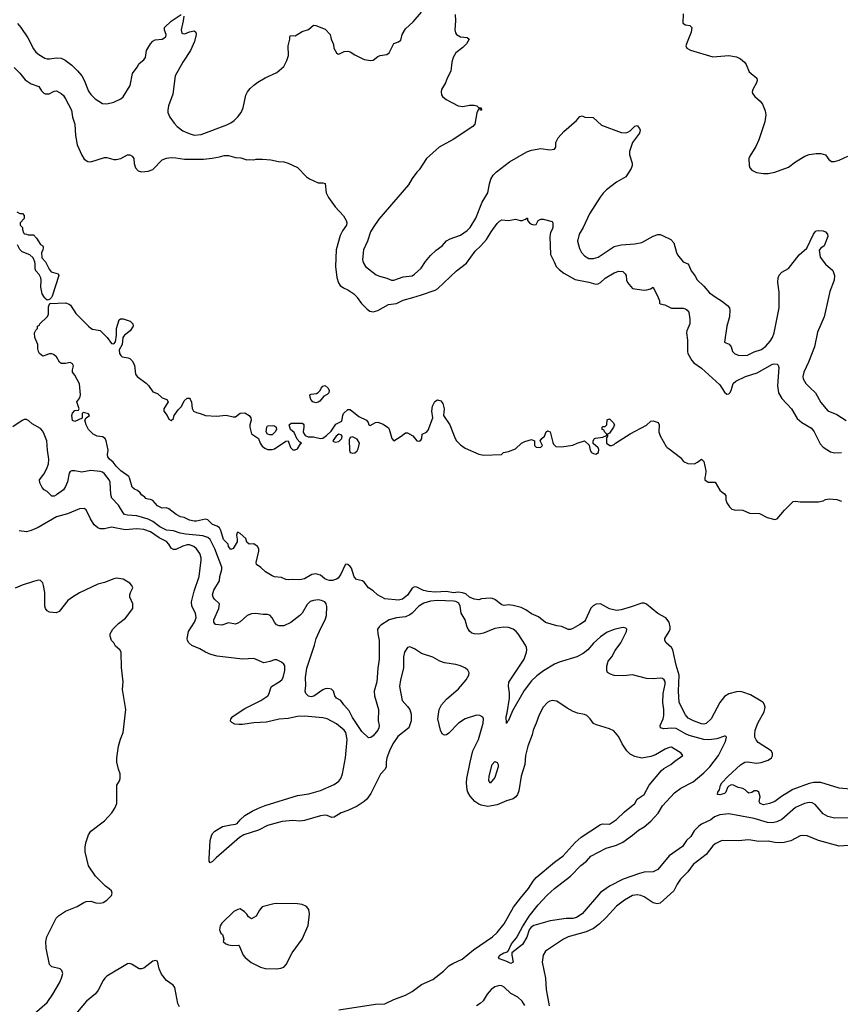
# Model space of a CAD drawing. Header units: inches. Extents: x 1678809 to 1859548, y 384609 to 522868.
# Tile 375 of 386: x 1812510 to 1819660, y 483842 to 492419. Entities that reach past the tile are written whole.
import ezdxf

# ---------------------------------------------------------------- set-up
doc = ezdxf.new("R2010")
doc.units = ezdxf.units.IN
doc.header["$MEASUREMENT"] = 0
doc.layers.add('B8418', color=7, linetype='Continuous')
doc.layers.add('B8419', color=7, linetype='Continuous')

msp = doc.modelspace()

# ---------------------------------------------------------------- linework, layer by layer
at = {"layer": 'B8418', "color": 5}
for points, elevation in [([(1812785.4, 490000), (1812770, 489982), (1812750, 489975.3), (1812730, 489993.2), (1812725.5, 490000)], 340), ([(1815450.8, 490000), (1815488.1, 489948.1), (1815536.7, 489896.7), (1815559.5, 489879.5), (1815590, 489874.4), (1815630, 489884.4), (1815723.1, 489936.9), (1815792, 489948), (1815850, 489974.9), (1815936.1, 490000)], 360), ([(1818072.1, 490000), (1818086, 489970), (1818086, 489950), (1818090, 489944.7), (1818130, 489936.3), (1818190, 489904.9), (1818290, 489905.5), (1818310, 489900.5), (1818326.8, 489890), (1818340.5, 489870), (1818348.2, 489810), (1818347.7, 489770), (1818322, 489710), (1818319.3, 489690), (1818327.8, 489627.7), (1818327.1, 489530), (1818332.6, 489510), (1818367.2, 489450), (1818384.9, 489430), (1818450, 489384.4), (1818610, 489238), (1818650, 489174.8), (1818670, 489157.3), (1818690, 489158.8), (1818698, 489170), (1818709.4, 489190), (1818727.6, 489250), (1818749.4, 489270), (1818833.6, 489310), (1818936.5, 489343.5), (1819070, 489417), (1819090, 489421.6), (1819110, 489417.3), (1819117.3, 489410), (1819123, 489390), (1819111.5, 489230), (1819120.3, 489170), (1819150, 489120.4), (1819234.9, 489030), (1819284.2, 488944.2), (1819323.7, 488910), (1819410, 488861.5), (1819432, 488830), (1819483.3, 488723.3), (1819510, 488694), (1819574.4, 488654.4), (1819610, 488647.2), (1819670, 488649.2)], 360), ([(1818579.3, 490000), (1818623.8, 489970), (1818677.1, 489930), (1818694.3, 489910), (1818697.4, 489890), (1818694.9, 489830), (1818670.3, 489750), (1818651.3, 489611.3), (1818662.8, 489602.8), (1818692.8, 489592.8), (1818708.6, 489568.6), (1818721.1, 489530), (1818738, 489510), (1818770, 489496.5), (1818810, 489492.6), (1818850, 489496.5), (1818910, 489524.7), (1818972.8, 489547.2), (1819010, 489574.2), (1819050, 489617.3), (1819069.8, 489650), (1819082.7, 489690), (1819127.2, 489910), (1819126.9, 490000)], 380), ([(1819557.4, 490000), (1819520.3, 489830), (1819462.4, 489697.6), (1819435.9, 489570), (1819383.6, 489436.4), (1819342, 489350), (1819334, 489310), (1819336.9, 489290), (1819359.6, 489250), (1819393.8, 489213.8), (1819445.3, 489170), (1819490, 489085.5), (1819551.8, 489011.8), (1819630, 488979.5), (1819710, 488926.4)], 380), ([(1819750, 485717.1), (1819650, 485723.5), (1819490, 485775), (1819430, 485775.6), (1819390, 485766.1), (1819245.7, 485714.3), (1819146.6, 485653.4), (1819090, 485608.2), (1819042.8, 485590), (1818990, 485580.4), (1818962, 485590), (1818952, 485610), (1818962, 485650), (1818950, 485688.7), (1818938, 485698), (1818930, 485702.7), (1818910, 485701.2), (1818890, 485686.6), (1818862.7, 485682.7), (1818850, 485688.7), (1818831.4, 485711.4), (1818810, 485722.7), (1818770, 485729.4), (1818729.7, 485749.7), (1818710, 485752.8), (1818690, 485742.9), (1818678.4, 485730), (1818663, 485690), (1818650, 485679.6), (1818610, 485668), (1818589.6, 485669.6), (1818593.2, 485690), (1818606, 485710), (1818616.2, 485750), (1818627.8, 485770), (1818683.5, 485830), (1818790, 485927.2), (1818828.9, 485951.1), (1818850, 485955.2), (1818930, 485943.2), (1818970, 485947.9), (1819032, 485970), (1819060.5, 485990), (1819070, 486007.3), (1819069.6, 486030), (1819058.4, 486050), (1818943.3, 486123.3), (1818925.8, 486145.8), (1818916.4, 486170), (1818914, 486190), (1818918.8, 486230), (1818940.8, 486290), (1818996.8, 486390), (1819004.2, 486430), (1818999.4, 486450), (1818986.5, 486470), (1818970, 486483.7), (1818877.2, 486537.2), (1818810, 486561.8), (1818790, 486565.6), (1818756.2, 486563.8), (1818690, 486545.3), (1818650, 486522.7), (1818610, 486471.2), (1818533.7, 486330), (1818490, 486289), (1818470, 486282.9), (1818450, 486283.9), (1818381.3, 486310), (1818334.1, 486334.1), (1818310, 486362.4), (1818255.4, 486470), (1818251.1, 486570), (1818257.3, 486710), (1818230, 486795.1), (1818200.5, 486930), (1818190, 486950.8), (1818144, 486990), (1818129.7, 487010), (1818130.8, 487030), (1818169, 487090), (1818176.8, 487110), (1818178.3, 487130), (1818170, 487169.6), (1818140.4, 487210), (1818070, 487246.2), (1817970, 487326.6), (1817950, 487335), (1817930, 487335.8), (1817830, 487300.9), (1817750, 487278.5), (1817710, 487273.5), (1817650, 487287.7), (1817570, 487329.8), (1817532, 487328), (1817507.1, 487312.9), (1817487.1, 487292.9), (1817439.6, 487190), (1817430, 487178), (1817390, 487149.7), (1817330, 487116.2), (1817310, 487107.3), (1817290, 487107), (1817232.1, 487132.1), (1817190, 487138), (1817090, 487169.2), (1817030, 487216), (1816970, 487243.6), (1816919.8, 487279.8), (1816880.1, 487300.1), (1816810, 487316.8), (1816770, 487321.5), (1816730, 487316.3), (1816710, 487320.7), (1816650, 487369.5), (1816630, 487376.2), (1816610, 487379.5), (1816534.6, 487374.6), (1816510, 487366), (1816468.5, 487371.5), (1816430, 487387.9), (1816397.7, 487417.7), (1816367.5, 487427.5), (1816330, 487432.2), (1816290, 487427.7), (1816230, 487439), (1816130, 487432), (1816070, 487437.7), (1816026.8, 487446.8), (1815970, 487476.8), (1815950, 487479.8), (1815930, 487465.7), (1815890, 487407), (1815845.5, 487370), (1815810, 487363.2), (1815690, 487372.8), (1815627.3, 487410), (1815590, 487442.9), (1815549.2, 487470), (1815510, 487519), (1815495.3, 487530), (1815443.7, 487543.7), (1815425.3, 487565.3), (1815400, 487640), (1815390, 487656.2), (1815370, 487674.3), (1815350, 487675.1), (1815345.3, 487670), (1815307.6, 487590), (1815284.4, 487555.6), (1815270, 487544.2), (1815234, 487534), (1815210, 487533.6), (1815190, 487539.3), (1815169.3, 487549.3), (1815130, 487581), (1815090, 487590.8), (1815055.3, 487584.7), (1814990.9, 487549.1), (1814950, 487539.8), (1814890, 487542.9), (1814850, 487538.4), (1814830, 487541.6), (1814790, 487561.1), (1814730, 487567.1), (1814710, 487573.6), (1814651, 487610), (1814610, 487648), (1814573.6, 487673.6), (1814568.7, 487690), (1814592.7, 487790), (1814592.3, 487810), (1814582.7, 487830), (1814550, 487853.2), (1814508.7, 487850), (1814490, 487868.7), (1814478.9, 487898.9), (1814430, 487944.5), (1814410, 487953.6), (1814404, 487950), (1814398.4, 487930), (1814406, 487894), (1814405.5, 487870), (1814370, 487813.2), (1814350, 487805.1), (1814330, 487829), (1814326.6, 487850), (1814286.6, 487890), (1814262.5, 487970), (1814251.3, 487991.3), (1814230, 488006.8), (1814190, 488021.7), (1814150, 488063.5), (1814130, 488068.8), (1814050, 488049.7), (1814029.7, 488049.7), (1813990, 488058.4), (1813942, 488082), (1813910, 488089.8), (1813872.3, 488110), (1813810, 488159.3), (1813790, 488166.6), (1813750, 488164.5), (1813710, 488182.9), (1813670, 488229.5), (1813650, 488239.3), (1813630, 488241.2), (1813610, 488249.4), (1813600.9, 488260.9), (1813570, 488281.2), (1813558.6, 488298.6), (1813537.5, 488317.5), (1813509.3, 488330), (1813490, 488346.6), (1813467.7, 488427.7), (1813459.3, 488439.3), (1813390, 488489.4), (1813350, 488529.6), (1813324.2, 488564.2), (1813292.3, 488590), (1813278, 488610), (1813275.1, 488630), (1813279.3, 488670), (1813263.7, 488750), (1813254, 488770), (1813230, 488785.2), (1813186, 488790), (1813149.1, 488809.1), (1813108.7, 488850), (1813088.7, 488890), (1813078, 488930), (1813088, 488952), (1813118, 488970), (1813110, 488986), (1813062, 488998), (1813054, 488990), (1813052.7, 488947.3), (1812990, 488918), (1812968.4, 488928.4), (1812965.2, 488970), (1812970, 488991.3), (1812990, 489016), (1813022, 489018), (1813028, 489030), (1813008.7, 489090), (1813033.8, 489126.2), (1813040.7, 489150), (1813030, 489248), (1812990, 489322), (1812968.7, 489350), (1812968.7, 489370), (1812977.2, 489402.8), (1812970, 489422), (1812950, 489433.2), (1812910, 489422.7), (1812870, 489425.2), (1812856, 489436), (1812830, 489482), (1812803.2, 489503.2), (1812790, 489509.2), (1812770, 489509.2), (1812730, 489492.7), (1812710, 489489.2), (1812681.2, 489510), (1812674, 489530), (1812668.4, 489551.6), (1812668, 489590), (1812642, 489650), (1812638, 489690), (1812650, 489714), (1812666, 489730), (1812666, 489750), (1812682, 489758), (1812686, 489770), (1812749.1, 489830.9), (1812762, 489850), (1812762, 489918), (1812765.2, 489934.8), (1812774.6, 489945.4), (1812910, 489953.4), (1812942, 489942), (1812952.5, 489932.5), (1812999.2, 489859.2), (1813108.8, 489748.8), (1813130, 489730.5), (1813144.6, 489724.6), (1813210.3, 489710.3), (1813272.4, 489650), (1813310, 489598), (1813330, 489596.3), (1813345.8, 489614.2), (1813351.8, 489670), (1813351.8, 489730), (1813376.6, 489803.4), (1813388, 489812), (1813410, 489811.8), (1813472.4, 489792.4), (1813494.8, 489770), (1813497.3, 489750), (1813472.2, 489710), (1813422, 489670), (1813408.6, 489651.4), (1813403.1, 489590), (1813376.9, 489543.1), (1813378, 489510), (1813390, 489492.7), (1813403.6, 489483.6), (1813454.4, 489474.4), (1813470, 489467.7), (1813490, 489447.7), (1813508.7, 489410), (1813519.5, 489330), (1813532.2, 489310), (1813611.6, 489251.6), (1813631.7, 489231.7), (1813670, 489177.6), (1813710, 489163.1), (1813750, 489126), (1813791.3, 489110), (1813802, 489090), (1813766.4, 489030), (1813766, 489010), (1813794, 488970), (1813810, 488938), (1813830, 488928.4), (1813850, 488944.7), (1813857, 488970), (1813890, 489019.1), (1813919.5, 489050), (1813942, 489098), (1813970, 489121), (1813990, 489122), (1813994.8, 489114.8), (1814007.5, 489087.5), (1814013.2, 489033.2), (1814024.7, 489010), (1814050, 488997.3), (1814082, 488990), (1814130, 488970.8), (1814225.2, 488965.2), (1814310, 488974.9), (1814370, 488958.8), (1814390, 488960.7), (1814429.6, 488990.4), (1814470, 488994.4), (1814510.3, 488970.3), (1814523, 488950), (1814525.5, 488930), (1814514, 488890), (1814514, 488870), (1814530.7, 488810.7), (1814590.7, 488770.7), (1814604.4, 488730), (1814623, 488703), (1814645.4, 488685.4), (1814670, 488675.8), (1814710, 488676), (1814730, 488682), (1814830, 488747.3), (1814850, 488751.3), (1814870, 488692), (1814879.8, 488679.8), (1814890, 488671.3), (1814910, 488671.3), (1814930, 488682), (1814956.4, 488723.6), (1814966, 488730), (1814950, 488738), (1814926.3, 488766.3), (1814902, 488822), (1814869, 488850), (1814858, 488890), (1814876.4, 488903.6), (1814970, 488904.7), (1814978.8, 488898.8), (1814984.7, 488890), (1814986, 488870), (1814978.8, 488830), (1814981.4, 488821.4), (1814998, 488798), (1815024, 488784), (1815070, 488784), (1815130, 488770.8), (1815150, 488774.8), (1815183.2, 488796.8), (1815224.8, 488835.2), (1815265.1, 488894.9), (1815317.5, 488922.5), (1815324, 488970), (1815332.3, 488987.7), (1815370, 489024.7), (1815390, 489024.7), (1815463.8, 488963.8), (1815530.4, 488930.3), (1815546.8, 488910), (1815551.1, 488891.1), (1815564.7, 488884.7), (1815609.6, 488910.3), (1815630, 488912.7), (1815676.2, 488896.2), (1815722.5, 488862.5), (1815730, 488851.3), (1815751.9, 488771.9), (1815770, 488750.7), (1815834, 488790), (1815870, 488820.7), (1815890, 488820.7), (1815934.4, 488794.4), (1815970, 488751), (1815990, 488746.8), (1816004.7, 488755.3), (1816014, 488770), (1816018, 488810), (1816053.6, 488826.4), (1816070, 488842), (1816109.3, 488950), (1816100.9, 489010), (1816106.8, 489053.2), (1816126.6, 489093.4), (1816150, 489106.8), (1816178, 489098), (1816195.2, 489075.2), (1816207.7, 489030), (1816202, 488970), (1816258, 488890), (1816302.8, 488770), (1816316, 488750), (1816350, 488716), (1816390, 488686), (1816510, 488634.8), (1816553.6, 488626.4), (1816708, 488632), (1816726, 488650), (1816770, 488658), (1816830, 488681), (1816882, 488730), (1816910, 488746), (1816970, 488762), (1816994, 488750), (1816994, 488710), (1817010, 488694), (1817047.3, 488692.7), (1817066, 488710), (1817046, 488750), (1817058, 488770), (1817082, 488790), (1817098, 488830), (1817110, 488838), (1817131.3, 488830), (1817155.2, 488735.2), (1817161.1, 488721.1), (1817182, 488702), (1817230, 488698.8), (1817330, 488711.3), (1817366, 488730), (1817431.1, 488751.1), (1817472.7, 488712.7), (1817481, 488670), (1817491.3, 488650), (1817510, 488638.8), (1817530, 488634.8), (1817554, 488650), (1817556, 488676), (1817549.1, 488689.1), (1817507.3, 488727.3), (1817506, 488750), (1817518, 488770), (1817525.6, 488774.4), (1817590, 488782), (1817622, 488798), (1817626, 488810), (1817606, 488830), (1817602, 488842), (1817586, 488850), (1817586, 488870), (1817590, 488874), (1817610, 488874), (1817626, 488890), (1817630, 488934), (1817650, 488942), (1817682, 488910), (1817691, 488890), (1817684.7, 488870), (1817650, 488818), (1817632, 488808), (1817632, 488792), (1817622, 488778), (1817622, 488730), (1817651.1, 488711.1), (1817670, 488711), (1817690, 488718), (1817702, 488730), (1817830, 488810.4), (1817971.9, 488888.1), (1818010, 488921), (1818030, 488924.7), (1818072, 488910), (1818082, 488890), (1818078, 488830), (1818090, 488794), (1818142, 488702), (1818150, 488692), (1818170, 488682), (1818266.4, 488606.4), (1818294, 488570), (1818331.6, 488551.6), (1818388.9, 488551.1), (1818415.5, 488564.5), (1818450, 488591), (1818470, 488571.3), (1818487.9, 488487.9), (1818485.8, 488454.2), (1818478.8, 488430), (1818481, 488410), (1818510, 488391), (1818570.7, 488390.7), (1818610, 488322), (1818630, 488302), (1818652, 488290), (1818662, 488270), (1818663.6, 488236.4), (1818671.1, 488211.1), (1818695.3, 488175.3), (1818716, 488156), (1818750, 488146.8), (1818770, 488150.8), (1818810, 488146.8), (1818870, 488121), (1818956.9, 488116.9), (1819023.5, 488083.5), (1819090, 488064.7), (1819110, 488072), (1819173.6, 488146.4), (1819250, 488221), (1819270, 488226), (1819310, 488218), (1819470, 488218.8), (1819510, 488227.3), (1819530, 488238.8), (1819565.4, 488245.4), (1819630, 488238.8), (1819670, 488224.9)], 340), ([(1819730, 485465.7), (1819610, 485462.3), (1819550, 485476.9), (1819510, 485500.5), (1819441.8, 485581.8), (1819415.8, 485595.8), (1819390, 485599.2), (1819347.7, 485590), (1819270, 485555.3), (1819150, 485452.3), (1819107.9, 485432.1), (1819070, 485422.5), (1819025.5, 485425.5), (1818910, 485460.2), (1818690, 485500.7), (1818610, 485492.4), (1818565.2, 485474.8), (1818530.4, 485450), (1818449.6, 485410.4), (1818426.1, 485393.9), (1818387.6, 485352.4), (1818356.2, 485303.8), (1818320.8, 485270), (1818284, 485216), (1818170, 485136.4), (1818070, 485015.8), (1818030, 484996.9), (1817950, 484991.9), (1817910, 484982.2), (1817769, 484931), (1817650, 484871.9), (1817570, 484815.6), (1817412.1, 484630), (1817361.8, 484598.2), (1817330, 484588.7), (1817270, 484588.4), (1817132, 484568), (1816990, 484529.7), (1816967.3, 484512.7), (1816949.3, 484490.7), (1816930, 484425.6), (1816890, 484364.4), (1816798.8, 484290), (1816797.1, 484270), (1816810, 484208), (1816790, 484198), (1816755.4, 484215.4), (1816690, 484239), (1816681.2, 484250), (1816693.2, 484270), (1816729, 484290), (1816759.6, 484300.4), (1816769.6, 484310.4), (1816796.3, 484370), (1816838, 484422), (1816890, 484517.1), (1816950, 484608.5), (1817028.7, 484710), (1817107, 484793), (1817170, 484850.2), (1817310, 484958.5), (1817398.7, 485050), (1817449.8, 485090), (1817487.5, 485132.5), (1817619.1, 485200.9), (1817710, 485229.2), (1817765.9, 485254.1), (1817850, 485314.6), (1817901.9, 485358.1), (1817950, 485387.9), (1818010, 485438.6), (1818074.3, 485505.7), (1818110, 485571.6), (1818215.3, 485684.7), (1818270, 485724.4), (1818378.5, 485781.5), (1818470, 485858), (1818524.2, 485910), (1818598, 486010), (1818658.4, 486130), (1818668, 486170), (1818659, 486179), (1818650, 486179), (1818585.1, 486154.9), (1818514.5, 486145.5), (1818470, 486147.9), (1818343.5, 486183.5), (1818310, 486197.3), (1818230, 486244.1), (1818191.6, 486248.4), (1818123.1, 486243.1), (1818093.2, 486250), (1818091.2, 486270), (1818117.3, 486330), (1818123.3, 486356.7), (1818122.1, 486410), (1818113.4, 486470), (1818116, 486550), (1818134, 486630), (1818132.9, 486652.9), (1818126, 486670), (1818110, 486680.7), (1818090, 486683.6), (1818030, 486678), (1817970, 486679.7), (1817850, 486712.3), (1817770, 486702.9), (1817690, 486707.3), (1817657.5, 486717.5), (1817632.7, 486732.7), (1817626.6, 486750), (1817626.8, 486786.8), (1817637, 486830), (1817669.7, 486870.3), (1817697.2, 486922.7), (1817747.6, 486990), (1817798, 487090), (1817799, 487110), (1817790, 487119), (1817770, 487123.7), (1817750, 487122.9), (1817690, 487108), (1817630, 487084), (1817570, 487043.5), (1817510, 486987.6), (1817460.4, 486930), (1817420.8, 486899.2), (1817362.8, 486870), (1817210, 486823.5), (1817170, 486806.2), (1817072.7, 486747.3), (1817015.5, 486704.5), (1816970, 486660.5), (1816904.3, 486575.7), (1816802.8, 486397.2), (1816770, 486315.3), (1816756, 486304), (1816750, 486288.7), (1816748.2, 486350), (1816757.6, 486382.4), (1816777.7, 486510), (1816776.6, 486556.6), (1816768, 486612), (1816771.5, 486648.5), (1816904.4, 486850), (1816926.9, 486910), (1816929.7, 486930), (1816926.3, 486950), (1816916.3, 486970), (1816853.7, 487070), (1816836.3, 487090), (1816810, 487110.9), (1816770, 487123.5), (1816726.2, 487126.2), (1816650, 487116.5), (1816550, 487076.2), (1816510, 487066.3), (1816470, 487068.8), (1816450, 487076.4), (1816430, 487091.1), (1816407.4, 487127.4), (1816392.5, 487190), (1816355.2, 487250), (1816348.4, 487310), (1816335.3, 487335.3), (1816311.1, 487350), (1816290, 487354.3), (1816150, 487359.2), (1816090, 487354.4), (1816030, 487337.5), (1815986.7, 487310), (1815930.2, 487250), (1815910, 487234.6), (1815870, 487218.2), (1815792.5, 487207.5), (1815730.2, 487189.8), (1815656.3, 487143.7), (1815640.5, 487130), (1815628.2, 487110), (1815630.3, 487070), (1815642, 487010), (1815642.7, 486850), (1815629.2, 486769.2), (1815622.9, 486650), (1815598.2, 486570), (1815601.6, 486530), (1815637.3, 486410), (1815632, 486310), (1815641.7, 486270), (1815640.3, 486250), (1815630, 486229.7), (1815590, 486182), (1815570, 486167.6), (1815550, 486162.7), (1815490, 486219.1), (1815410, 486340.5), (1815379.1, 486399.1), (1815334.3, 486450), (1815308.1, 486488.1), (1815269.4, 486510), (1815256.2, 486530), (1815243.7, 486570), (1815226.3, 486586.3), (1815194.2, 486594.1), (1815170, 486589.6), (1815150, 486580.5), (1815073, 486527), (1815050, 486521.1), (1815025.3, 486525.3), (1815002.6, 486550), (1814996.8, 486570), (1815002.2, 486617.8), (1814999.1, 486690), (1815012.2, 486770), (1815078.9, 486970), (1815093.5, 487030), (1815135.6, 487124.4), (1815170.7, 487190), (1815183.1, 487230), (1815187.2, 487307.2), (1815179.7, 487330), (1815167.1, 487347.1), (1815140.1, 487360.1), (1815110, 487364.8), (1815070, 487361), (1815040.5, 487350), (1815014.8, 487325.2), (1814970.3, 487250), (1814952, 487230), (1814872.8, 487167.2), (1814810, 487139.8), (1814770, 487138.7), (1814748.3, 487148.3), (1814730.6, 487170.6), (1814710, 487209.6), (1814690, 487231.8), (1814670, 487237.6), (1814630, 487237.4), (1814565.2, 487245.2), (1814530, 487244.2), (1814490.4, 487230), (1814430, 487174.5), (1814410, 487160.9), (1814390, 487154.2), (1814330, 487164.8), (1814270, 487143.9), (1814217.2, 487150), (1814200.5, 487170), (1814201.3, 487190), (1814244.7, 487290), (1814249.5, 487329.5), (1814208.2, 487370), (1814196, 487390), (1814190.8, 487410), (1814202.3, 487450), (1814249.9, 487530), (1814253.1, 487570), (1814270.6, 487630), (1814269.8, 487649.8), (1814208.7, 487810), (1814170, 487889.8), (1814150, 487908.2), (1814104.2, 487924.2), (1813957.2, 487937.2), (1813906.9, 487946.9), (1813850, 487966.1), (1813790, 487971), (1813730, 488001.1), (1813670, 488046.5), (1813630, 488068), (1813530, 488096.1), (1813450, 488102.8), (1813423.5, 488110), (1813410, 488124.7), (1813370, 488189.7), (1813311.5, 488251.5), (1813304.2, 488284.2), (1813296.6, 488390), (1813289.8, 488410), (1813250, 488463.8), (1813230, 488478), (1813210, 488484.8), (1813130, 488490.9), (1813050, 488478.4), (1812989.5, 488490.5), (1812962.8, 488490), (1812950, 488482.9), (1812941.7, 488470), (1812926.9, 488393.1), (1812910, 488354), (1812890, 488325.1), (1812830, 488279.6), (1812810, 488267.6), (1812789.7, 488269.7), (1812749.3, 488309.3), (1812722.7, 488322.7), (1812704.1, 488344.1), (1812684.2, 488384.2), (1812682.4, 488410), (1812719.7, 488460.3), (1812747.2, 488510), (1812761, 488550), (1812764.7, 488590), (1812750.5, 488670), (1812745, 488750), (1812724.2, 488810), (1812710, 488836.1), (1812690, 488859.1), (1812618.7, 488898.7), (1812590, 488924.7), (1812570, 488936.2), (1812550, 488936.2), (1812530, 488927.6), (1812450, 488873.2)], 360), ([(1815290, 483794), (1815610, 483842.8), (1815692.7, 483847.3), (1815770, 483884.2), (1815870, 483920.7), (1815930, 483954.9), (1816010, 484014), (1816110, 484057.4), (1816201.3, 484130), (1816250, 484177), (1816282.5, 484197.5), (1816364.6, 484235.4), (1816464.5, 484315.5), (1816630, 484429.2), (1816670, 484469), (1816730, 484543.6), (1816811.8, 484688.2), (1816872.2, 484767.8), (1816942.7, 484850), (1816984.2, 484915.8), (1817010, 484947.2), (1817170, 485081.7), (1817245, 485135), (1817350, 485252.9), (1817402.6, 485297.4), (1817570, 485407), (1817590, 485414.4), (1817650, 485412.7), (1817710, 485452.7), (1817780.6, 485519.4), (1817869.4, 485590), (1817889.8, 485630.2), (1817951.1, 485670), (1817993.7, 485750), (1818100.7, 485879.3), (1818123.5, 485896.5), (1818184.5, 485930), (1818219.3, 485960.7), (1818289.2, 486010), (1818273.2, 486030), (1818190, 486081), (1818170, 486079.1), (1818135.1, 486064.9), (1818050, 486015.6), (1818010, 485999.6), (1817930, 485987.6), (1817870, 486000.7), (1817830, 486021.6), (1817800.5, 486050), (1817759.6, 486110), (1817730, 486173.2), (1817685.3, 486225.3), (1817650, 486240.5), (1817535.9, 486275.9), (1817509.6, 486289.6), (1817480.9, 486330), (1817450, 486357.6), (1817430, 486366), (1817370, 486378.3), (1817333.7, 486393.7), (1817281, 486421), (1817190, 486482.4), (1817150, 486488), (1817130, 486483), (1817110, 486471.3), (1817070.3, 486430), (1817035.3, 486364.7), (1817010.3, 486290), (1816983.1, 486230), (1816974.6, 486190), (1816936.5, 486090), (1816916.5, 486010), (1816911.7, 485930), (1816880.3, 485830), (1816858, 485702), (1816848.5, 485670), (1816831.5, 485648.5), (1816810, 485631.3), (1816750, 485614.5), (1816670, 485580.7), (1816590, 485566.5), (1816530, 485578), (1816510, 485586.1), (1816475.3, 485610), (1816433.8, 485653.8), (1816413.5, 485690), (1816408, 485710), (1816403.1, 485770), (1816407, 485810), (1816434.2, 485950), (1816459.2, 486050), (1816507.8, 486150), (1816547.7, 486290), (1816550.9, 486330), (1816544.4, 486344.4), (1816519.3, 486359.3), (1816490, 486361), (1816390, 486328.6), (1816333.4, 486290), (1816250, 486204.2), (1816230, 486189.6), (1816210, 486186), (1816190, 486198), (1816176, 486230), (1816153.8, 486330), (1816164.8, 486410), (1816186.2, 486450), (1816230, 486501.1), (1816331.8, 486590), (1816400.7, 486670), (1816422, 486710), (1816426, 486730), (1816421.5, 486741.5), (1816413.8, 486753.8), (1816394, 486770), (1816349.6, 486789.6), (1816310, 486802.4), (1816210, 486815.6), (1816170, 486831.8), (1816110, 486865.1), (1816010, 486898), (1815950, 486938), (1815910, 486956), (1815890, 486949.3), (1815862, 486910), (1815855.3, 486870), (1815853.8, 486770), (1815826.8, 486670), (1815819.7, 486610), (1815842.6, 486490), (1815890, 486437.1), (1815909, 486409), (1815919.5, 486370), (1815921.7, 486310), (1815900.3, 486250), (1815805.1, 486174.9), (1815761.3, 486110), (1815731.2, 486048.8), (1815709.1, 485990), (1815701.5, 485950), (1815702.8, 485910), (1815694, 485890), (1815654.5, 485845.5), (1815570, 485679.6), (1815534, 485630), (1815510, 485608.7), (1815450.8, 485569.2), (1815370, 485531.6), (1815309.5, 485510.5), (1815250, 485471.1), (1815230, 485469.8), (1815190, 485487), (1815169.8, 485489.8), (1815130, 485483.4), (1814990, 485442.4), (1814950, 485438.8), (1814890, 485443.7), (1814795.6, 485435.6), (1814670, 485400.2), (1814590, 485358.4), (1814462.9, 485317.1), (1814424.4, 485295.6), (1814220.7, 485119.3), (1814190, 485085.1), (1814170, 485074.5), (1814161.7, 485090), (1814160.8, 485110), (1814169.9, 485270), (1814179.9, 485310), (1814189.9, 485330), (1814210, 485349.2), (1814278, 485390), (1814350, 485406.7), (1814389.7, 485410.3), (1814403.3, 485416.7), (1814429.7, 485450), (1814470, 485486.5), (1814534.4, 485525.6), (1814590, 485552.1), (1814650, 485575.2), (1814930, 485661.2), (1815030, 485676.9), (1815130, 485703.2), (1815250, 485756.9), (1815290, 485786.5), (1815306.6, 485810), (1815323.8, 485850), (1815348.5, 485990), (1815364.2, 486150), (1815350, 486209.4), (1815336.8, 486230), (1815270, 486283.9), (1815190, 486327.6), (1815150, 486337.8), (1814990, 486351.2), (1814930.8, 486349.2), (1814850, 486332.3), (1814770, 486325.4), (1814659.2, 486300.8), (1814550, 486294.6), (1814450, 486279), (1814418.2, 486278.2), (1814383.8, 486283.8), (1814357, 486297), (1814347.2, 486307.2), (1814349.4, 486330), (1814367, 486350), (1814395.6, 486370), (1814470, 486420.2), (1814610, 486487.2), (1814670.4, 486529.6), (1814684, 486550), (1814694, 486590), (1814704.4, 486610), (1814769.6, 486650), (1814793, 486670), (1814805.1, 486690), (1814820.5, 486750), (1814819.5, 486790), (1814810, 486805.2), (1814790, 486822.7), (1814750, 486843.7), (1814730, 486843.7), (1814690, 486827), (1814637.5, 486817.5), (1814550, 486855.1), (1814450, 486847.8), (1814230, 486874), (1814175.1, 486890), (1814129.9, 486909.9), (1814079.1, 486939.1), (1814009.1, 486969.1), (1813982.4, 486990), (1813972.8, 487010), (1813969.8, 487030), (1813980.3, 487090), (1814032.4, 487170), (1814046.2, 487210), (1814041.7, 487250), (1814009.7, 487310), (1814007.6, 487347.6), (1814030, 487440.7), (1814072.4, 487570), (1814090.7, 487710), (1814091.4, 487731.4), (1814080.3, 487770), (1814050.9, 487810), (1814028, 487830), (1813990, 487845), (1813970, 487845.2), (1813930, 487832.8), (1813870, 487804.1), (1813850, 487804.5), (1813830, 487816.8), (1813810.6, 487850), (1813790, 487873.2), (1813725.4, 487905.4), (1813650, 487959), (1813590, 487977.6), (1813530, 487984.5), (1813430, 487976.5), (1813310, 487997.4), (1813250, 487983.5), (1813210, 487983), (1813190, 487991.3), (1813158.5, 488018.5), (1813125.3, 488070), (1813090, 488149.4), (1813070, 488160.5), (1813030, 488157.4), (1812925.3, 488114.7), (1812829.6, 488089.7), (1812670, 487995), (1812610, 487968.2), (1812570, 487958.8), (1812506.3, 487966.3)], 380), ([(1812550, 483684.2), (1812750, 483858.6), (1812798.6, 483930), (1812857.3, 484030), (1812875, 484070), (1812884.2, 484110), (1812877.5, 484137.5), (1812862, 484150), (1812790, 484168.7), (1812769.9, 484189.9), (1812740.2, 484330), (1812738.6, 484390), (1812747, 484430), (1812827.6, 484592.4), (1812847.3, 484612.7), (1812910, 484654.6), (1813010, 484694.9), (1813069.8, 484730.2), (1813090, 484737.7), (1813130, 484741.7), (1813173.4, 484726.6), (1813210, 484722), (1813237.2, 484730), (1813269.3, 484750), (1813309.2, 484790), (1813315.3, 484810), (1813308.7, 484830), (1813290, 484848.7), (1813258, 484870), (1813170, 484958), (1813110, 485048), (1813080.9, 485170), (1813080.9, 485210), (1813086.6, 485250), (1813110, 485318), (1813129.3, 485350), (1813250, 485440.7), (1813312.7, 485510), (1813339.3, 485550), (1813356, 485590), (1813357.2, 485750), (1813379, 485790), (1813384, 485810), (1813384, 485850), (1813369.2, 485890), (1813357.2, 485950), (1813355.1, 485990), (1813370, 486092), (1813387.5, 486152.5), (1813412.7, 486210), (1813433.2, 486410), (1813404.1, 486584.1), (1813412.7, 486650), (1813396.5, 486776.5), (1813394, 486910), (1813382, 486930), (1813343.2, 486963.2), (1813328.7, 486990), (1813308.7, 487010), (1813298, 487050), (1813298, 487070), (1813322, 487110), (1813370, 487158), (1813432.9, 487207.1), (1813495.3, 487290), (1813495.3, 487330), (1813468.7, 487390), (1813468.7, 487410), (1813475.3, 487430), (1813495.3, 487470), (1813488, 487490), (1813469, 487510), (1813410, 487546.6), (1813353.4, 487553.4), (1813330, 487549.6), (1813250, 487517.7), (1813190, 487503.1), (1813030, 487425.1), (1812970.5, 487390), (1812930, 487358.4), (1812854.9, 487265.1), (1812828.2, 487251.8), (1812770, 487257), (1812749.6, 487269.6), (1812735.1, 487290), (1812729.6, 487310), (1812727.8, 487430), (1812716.9, 487490), (1812710, 487512.7), (1812690, 487534), (1812670, 487535.6), (1812630, 487524.2), (1812530, 487493.5), (1812470, 487468.4)], 420), ([(1819770, 485229.7), (1819650, 485218.9), (1819470, 485269.8), (1819370, 485308.4), (1819330, 485313.5), (1819310, 485309.7), (1819230, 485267.6), (1819170, 485252.8), (1819130, 485248.7), (1819090, 485250.7), (1819030, 485261.8), (1818950, 485261.1), (1818864.1, 485275.9), (1818770, 485267.4), (1818630, 485268), (1818610, 485261.3), (1818570, 485239.7), (1818550, 485223), (1818492.3, 485147.7), (1818379.1, 485060.9), (1818330, 484996.9), (1818268.7, 484931.3), (1818239.6, 484890), (1818208.4, 484831.6), (1818090, 484722.4), (1818063.4, 484716.6), (1818030, 484725.1), (1817950, 484777.7), (1817921.2, 484790), (1817890, 484794.4), (1817850, 484789.8), (1817778.7, 484750), (1817710, 484697.7), (1817620.8, 484599.2), (1817559.7, 484540.3), (1817510, 484502.2), (1817446.1, 484473.9), (1817288, 484430), (1817248.2, 484410), (1817090, 484305.6), (1817070.2, 484269.8), (1817061.3, 484210), (1817090.2, 484070), (1817096.8, 483970), (1817123.8, 483830)], 380), ([(1813901.4, 483821.4), (1813886.2, 483850), (1813860.8, 483990), (1813846.6, 484010), (1813789.9, 484049.9), (1813745.8, 484105.8), (1813724.4, 484150), (1813710, 484217.2), (1813690, 484224.5), (1813670, 484216.9), (1813590, 484158), (1813570, 484151.2), (1813549.7, 484149.8), (1813490, 484189.7), (1813470, 484197.4), (1813450, 484194), (1813270, 484086.4), (1813250.3, 484070), (1813236.9, 484050), (1813193.4, 483966.6), (1813170, 483932.4), (1813091.3, 483870), (1812981.1, 483738.9)], 420), ([(1816910, 483833), (1816887.9, 483870), (1816850, 483903.7), (1816790, 483935.9), (1816730, 483991.1), (1816710, 484002.6), (1816690, 484006.9), (1816650, 483993.7), (1816618.9, 483970), (1816583.2, 483930), (1816547.7, 483872.3), (1816522.4, 483850), (1816490, 483829.1)], 380)]:
    msp.add_lwpolyline(points, dxfattribs=dict(at, elevation=elevation))
for points, elevation in [([(1815090, 489082), (1815065.2, 489090), (1815047, 489110), (1815039.3, 489130), (1815039, 489150), (1815050, 489156.3), (1815096.6, 489163.4), (1815109.6, 489170.4), (1815129.2, 489190), (1815137.2, 489210), (1815150, 489226), (1815170, 489233), (1815197.3, 489210), (1815206.8, 489190), (1815204.7, 489170), (1815190, 489155.3), (1815160.7, 489139.3), (1815124.5, 489095.5), (1815110, 489086.6)], 340), ([(1814690, 488802.7), (1814668, 488810), (1814658, 488830), (1814662, 488870), (1814670, 488882), (1814710, 488884.7), (1814730, 488881), (1814744.7, 488870), (1814746, 488850), (1814736, 488830), (1814710, 488802.7)], 340), ([(1815290, 488809), (1815267.7, 488792.3), (1815238, 488750), (1815243.5, 488743.5), (1815259.8, 488739.8), (1815290, 488744.9), (1815317.2, 488770), (1815319, 488790), (1815310, 488802)], 340), ([(1815410, 488786), (1815390, 488779), (1815380.9, 488759.1), (1815383.1, 488670), (1815390, 488648.5), (1815410, 488642.6), (1815430, 488647.2), (1815450, 488663.8), (1815460.1, 488679.9), (1815471.3, 488730), (1815450, 488763.7)], 340), ([(1816610, 485769.3), (1816598, 485790), (1816601.3, 485830), (1816627.6, 485930), (1816650, 485957), (1816670, 485947.7), (1816678.3, 485930), (1816678.3, 485910), (1816650, 485817.2)], 360), ([(1814750, 484720.9), (1814723.4, 484716.6), (1814622, 484690), (1814598, 484662), (1814570, 484608.7), (1814530, 484586), (1814503.1, 484603.1), (1814490, 484626), (1814468.4, 484648.4), (1814430, 484674), (1814410, 484669), (1814376, 484650), (1814270.7, 484550), (1814255.2, 484524.8), (1814250.5, 484490), (1814261.7, 484461.7), (1814277.3, 484450), (1814287.3, 484410), (1814284, 484390), (1814306.8, 484370), (1814330, 484359.1), (1814365.2, 484354.8), (1814416, 484356), (1814426, 484346), (1814456.3, 484270), (1814473.4, 484250), (1814527, 484207), (1814607.1, 484167.1), (1814650, 484155.3), (1814750, 484150.3), (1814784.2, 484155.8), (1814810, 484166.4), (1814831.8, 484190), (1814883.6, 484290), (1814971.5, 484410), (1815022, 484530), (1815036, 484630), (1815029.1, 484669.1), (1815010, 484695.3), (1814972.3, 484712.3), (1814930, 484718)], 420)]:
    msp.add_lwpolyline(points, close=True, dxfattribs=dict(at, elevation=elevation))
at = {"layer": 'B8419', "color": 5}
for points, elevation in [([(1813939.5, 492450), (1813935.3, 492410), (1813915.3, 492330), (1813922.8, 492302.8), (1813930, 492297.3), (1813950, 492294.9), (1813990, 492314.6), (1814030, 492321.6), (1814044.9, 492310), (1814048.2, 492290), (1814033.4, 492230), (1813997, 492150), (1813931.8, 492048.2), (1813865.3, 491930), (1813843.6, 491770), (1813807, 491670), (1813799.5, 491630), (1813801.1, 491610), (1813817.6, 491570), (1813857, 491517), (1813882.4, 491490), (1813930, 491452), (1813986.5, 491426.5), (1814030, 491413.8), (1814090, 491417.6), (1814315.9, 491504.1), (1814350, 491520.7), (1814378.5, 491541.5), (1814410, 491571.5), (1814438.2, 491610), (1814455.8, 491650), (1814479.8, 491760.2), (1814494.5, 491790), (1814519.2, 491820.7), (1814551.1, 491850), (1814586.1, 491873.9), (1814650, 491911.3), (1814750, 491960.3), (1814809.8, 492010.2), (1814837.8, 492062.2), (1814851.8, 492108.2), (1814848.9, 492191.1), (1814862.7, 492250), (1814862.7, 492270), (1814870, 492281), (1814910, 492277.3), (1814970, 492316), (1815026.6, 492333.4), (1815070, 492370.8), (1815090, 492367.3), (1815170, 492336.3), (1815214.8, 492290), (1815223.8, 492250), (1815242.8, 492202.8), (1815247.2, 492170), (1815270, 492130.6), (1815282.3, 492122.3), (1815290, 492118), (1815338.3, 492141.7), (1815370, 492146), (1815390, 492140.3), (1815430, 492113.4), (1815510, 492073.4), (1815570, 492063.1), (1815590, 492067.2), (1815630, 492098), (1815650, 492106), (1815710, 492116.3), (1815729.2, 492130), (1815770, 492210.7), (1815810, 492225.7), (1815830, 492242), (1815841.5, 492290), (1815870, 492340.4), (1815938.5, 492401.5), (1816010, 492485.7)], 380), ([(1812490, 492384.9), (1812519.6, 492350), (1812580.8, 492260.8), (1812630, 492164.9), (1812650, 492136.3), (1812675.4, 492115.4), (1812730, 492084.4), (1812750, 492078.4), (1812770, 492077.6), (1812830, 492087.6), (1812870, 492083.6), (1812905.6, 492065.6), (1812962.8, 492022.8), (1813014.3, 491974.3), (1813050.2, 491930.2), (1813071.7, 491891.7), (1813110, 491796.4), (1813130, 491767), (1813168.7, 491728.7), (1813230, 491690.3), (1813270, 491686.9), (1813330, 491699.6), (1813389.9, 491730.2), (1813410, 491747.4), (1813473.5, 491846.5), (1813493.8, 491950), (1813533.9, 492006.1), (1813550, 492037.6), (1813591.5, 492070), (1813605.1, 492090), (1813614.2, 492150), (1813649, 492210), (1813670, 492232.8), (1813690, 492244.1), (1813749.7, 492250.3), (1813784, 492270), (1813786.6, 492290), (1813770, 492329), (1813771.3, 492350), (1813830, 492407.2), (1813917.1, 492462.9)], 380), ([(1816305.2, 492465.2), (1816307.7, 492410), (1816302, 492330), (1816305.8, 492305.8), (1816316, 492290), (1816350, 492270.7), (1816410, 492262.8), (1816426, 492250), (1816403.8, 492210), (1816370, 492175.6), (1816310.4, 492130), (1816286.7, 492090), (1816274.9, 492050), (1816265.3, 491970), (1816233.7, 491910), (1816219, 491870), (1816185.7, 491810), (1816182, 491790), (1816185.7, 491765.7), (1816193, 491750), (1816224.5, 491724.5), (1816331, 491670), (1816370, 491661.7), (1816430, 491675.3), (1816470, 491674.9), (1816492, 491670), (1816511.1, 491651.1), (1816531.3, 491650), (1816534, 491630), (1816526, 491630), (1816522, 491642), (1816510, 491646), (1816493.7, 491606.3), (1816474.9, 491510), (1816459.1, 491490), (1816285.8, 491374.2), (1816164.9, 491310), (1816053.7, 491210), (1815990.3, 491110), (1815970, 491089.7), (1815930, 491034.7), (1815898.9, 490981.1), (1815639.6, 490680.4), (1815590, 490609.6), (1815566.4, 490570), (1815541.5, 490490), (1815506.6, 490413.4), (1815497.4, 490330), (1815503, 490303), (1815523.7, 490270), (1815616.7, 490196.7), (1815643.6, 490183.6), (1815707.7, 490167.7), (1815749, 490149), (1815768.9, 490148.9), (1815850, 490178.2), (1815930, 490187.4), (1815950, 490201.6), (1816006.5, 490253.5), (1816046.7, 490313.3), (1816090, 490364.4), (1816138.4, 490410), (1816189.8, 490450.2), (1816230, 490491.8), (1816259.3, 490510), (1816350, 490542), (1816410, 490582.8), (1816436.2, 490610), (1816484.4, 490690), (1816538.8, 490830), (1816587.7, 490910), (1816602.4, 490990), (1816615.4, 491030), (1816636.5, 491063.5), (1816665.6, 491094.4), (1816778.5, 491181.5), (1816930, 491268.2), (1816970, 491282.6), (1817050, 491296.9), (1817130, 491286.4), (1817169.5, 491290.5), (1817180.9, 491310), (1817182.4, 491350), (1817200.5, 491390), (1817250, 491443.7), (1817360.1, 491539.9), (1817390, 491574.8), (1817410, 491581), (1817434, 491570), (1817507.1, 491567.1), (1817580.4, 491500.4), (1817750, 491436.4), (1817790, 491434), (1817810, 491440.4), (1817828.3, 491451.7), (1817870, 491490.7), (1817890, 491498), (1817910.8, 491470), (1817915.5, 491455.5), (1817910.7, 491430.7), (1817850.2, 491349.8), (1817823.6, 491270), (1817822.4, 491242.4), (1817846.9, 491170), (1817847.8, 491150), (1817837.5, 491122.5), (1817790.8, 491050), (1817710, 491003.5), (1817623, 490937), (1817592.5, 490907.5), (1817566.8, 490873.2), (1817473.2, 490726.8), (1817418.5, 490610), (1817383.2, 490550), (1817370.3, 490490), (1817386.1, 490426.1), (1817404.2, 490390), (1817430, 490362), (1817470, 490339.6), (1817510, 490338), (1817550, 490350.2), (1817690, 490443.6), (1817750, 490458.8), (1817870, 490466), (1817930, 490478.9), (1818030, 490532.9), (1818070, 490547), (1818090, 490546.4), (1818110, 490539.5), (1818184, 490504), (1818210, 490474), (1818231.5, 490390), (1818240.9, 490370), (1818290, 490310.4), (1818330, 490292.2), (1818340.9, 490280.9), (1818361.3, 490230), (1818391.2, 490191.2), (1818411.6, 490151.6), (1818470, 490096.5), (1818520, 490040), (1818579.3, 490000)], 380), ([(1818290.3, 492470), (1818288.5, 492388.5), (1818310, 492374), (1818350, 492367.3), (1818364.9, 492350), (1818360.3, 492310), (1818319.5, 492210), (1818314.9, 492190), (1818322, 492170), (1818354.9, 492154.9), (1818550, 492094.9), (1818690, 492106.9), (1818754.4, 492094.4), (1818790, 492077), (1818826, 492050), (1818838.7, 492030), (1818865.1, 491965.1), (1818934, 491910), (1818936.3, 491890), (1818930.6, 491870), (1818898, 491810), (1818893.4, 491790), (1818895.9, 491775.9), (1818914, 491750), (1818960.5, 491710), (1818982.3, 491682.3), (1819004.8, 491624.8), (1819010.4, 491590), (1819001.1, 491530), (1818950, 491373.2), (1818924.7, 491315.3), (1818870.4, 491230), (1818864.4, 491210), (1818865.5, 491150), (1818870.7, 491130), (1818888.7, 491108.7), (1818930, 491088), (1818990, 491078.4), (1819030, 491078.4), (1819090, 491090.4), (1819210, 491134.4), (1819270, 491180.4), (1819350, 491230.4), (1819390, 491243.8), (1819450, 491253.4), (1819490, 491254.8), (1819530, 491241), (1819560.5, 491200.5), (1819582.5, 491182.5), (1819610, 491183), (1819650, 491194.9), (1819726.6, 491230)], 420), ([(1812462.8, 492002.7), (1812510, 491954), (1812555.9, 491895.9), (1812610, 491860.9), (1812676.4, 491836.4), (1812699.3, 491799.3), (1812719.3, 491779.3), (1812732.8, 491772.8), (1812767.2, 491772.8), (1812810, 491796), (1812830, 491798.8), (1812870, 491777.3), (1812890, 491757.3), (1812910, 491730.6), (1812960.3, 491630), (1812970.5, 491570), (1812990.4, 491510), (1812994.9, 491410), (1813010.4, 491330), (1813050, 491238.8), (1813070, 491204.9), (1813103.9, 491183.9), (1813130, 491180.5), (1813250, 491217.3), (1813270, 491218.8), (1813330, 491201), (1813350, 491201), (1813390, 491210.8), (1813450, 491241), (1813470, 491242.8), (1813490, 491231), (1813504, 491210), (1813507.5, 491167.5), (1813517.3, 491130), (1813543.4, 491103.4), (1813570, 491093), (1813630, 491099.3), (1813670, 491113), (1813750, 491199.1), (1813787.9, 491212.1), (1813830, 491218.7), (1813870, 491217), (1813945.1, 491205.1), (1814110, 491204.9), (1814187.6, 491212.4), (1814250, 491223), (1814290, 491234.9), (1814330, 491237.3), (1814390, 491218), (1814436.9, 491216.9), (1814490, 491198), (1814510, 491201), (1814550, 491198), (1814570, 491204.7), (1814625.4, 491205.4), (1814698, 491198), (1814763.5, 491183.5), (1814810, 491181.6), (1814848.6, 491168.6), (1814930, 491130.5), (1815010, 491050.8), (1815033.7, 491033.7), (1815110, 490998.8), (1815150, 490998), (1815170, 490992), (1815180.9, 490910), (1815199.1, 490870), (1815258.6, 490790), (1815330.2, 490710.2), (1815354.3, 490670), (1815359.6, 490650), (1815358, 490630), (1815321.4, 490578.6), (1815301.8, 490538.2), (1815267, 490413), (1815260.3, 490270), (1815272.9, 490172.9), (1815287.1, 490127.1), (1815302.6, 490102.6), (1815330, 490083), (1815370, 490065.5), (1815422, 490030), (1815446.3, 490006.3), (1815450.8, 490000)], 360), ([(1812484.7, 490744.7), (1812510, 490732), (1812534, 490730), (1812550, 490714), (1812550, 490686), (1812514, 490650), (1812514, 490630), (1812534, 490610), (1812534, 490590), (1812543.6, 490563.6), (1812552.7, 490552.7), (1812570, 490552), (1812584.7, 490544.7), (1812630, 490544.7), (1812656.8, 490516.8), (1812690, 490462), (1812711.3, 490450), (1812715.3, 490435.3), (1812710.8, 490410.8), (1812699.1, 490390), (1812703.4, 490343.4), (1812734, 490310), (1812765.3, 490245.3), (1812783.4, 490223.4), (1812845.4, 490205.4), (1812851.6, 490191.6), (1812794, 490010), (1812785.4, 490000)], 340), ([(1815936.1, 490000), (1816010, 490021.5), (1816130, 490063.6), (1816150, 490074.9), (1816316.2, 490230), (1816401.6, 490298.4), (1816477.1, 490402.9), (1816527.6, 490450), (1816575.7, 490504.3), (1816616.4, 490570), (1816670, 490643), (1816690, 490664.9), (1816710, 490676.3), (1816770, 490670.8), (1816830, 490682.8), (1816870, 490671), (1816888.9, 490671.1), (1816918, 490682), (1816930, 490691.3), (1816934, 490690), (1816934, 490670), (1816952, 490650), (1816970, 490638), (1816990, 490632), (1817010, 490634), (1817028, 490670), (1817050, 490682), (1817070, 490681), (1817150, 490661), (1817156.3, 490650), (1817154.9, 490610), (1817150.4, 490590), (1817136.1, 490563.9), (1817128, 490530), (1817133.8, 490373.8), (1817168, 490310), (1817183.8, 490270), (1817210, 490243), (1817251.5, 490211.5), (1817350, 490154.9), (1817468.7, 490131.3), (1817530, 490114.3), (1817550, 490117.2), (1817571.5, 490128.5), (1817610, 490168.5), (1817690, 490212.7), (1817730, 490227.2), (1817765.1, 490225.1), (1817786.6, 490206.6), (1817793, 490190), (1817797.3, 490150), (1817806.8, 490130), (1817850, 490078.8), (1817950, 490063.8), (1817975.1, 490064.9), (1818006.6, 490073.4), (1818030, 490090.5), (1818072.1, 490000)], 360), ([(1819126.9, 490000), (1819126.7, 490046.7), (1819114.5, 490130), (1819118.7, 490170), (1819127, 490193), (1819150, 490218.4), (1819210, 490251.7), (1819302.5, 490370), (1819367.1, 490430), (1819425.6, 490550), (1819441.3, 490570), (1819450, 490578.7), (1819470, 490583.8), (1819510, 490579.1), (1819530.7, 490570), (1819547.3, 490550), (1819550.4, 490530), (1819520.7, 490450), (1819490.6, 490429.4), (1819476, 490410), (1819485.7, 490350), (1819530.4, 490290), (1819593.8, 490233.8), (1819608, 490190), (1819607.1, 490150), (1819568.3, 490050), (1819557.4, 490000)], 380), ([(1812725.5, 490000), (1812705.6, 490030), (1812692.7, 490090), (1812697.2, 490150), (1812694, 490170), (1812679.5, 490199.5), (1812649, 490230), (1812644, 490250), (1812645.2, 490290), (1812641.2, 490310), (1812625.6, 490345.6), (1812598, 490370), (1812530, 490398), (1812510, 490418), (1812490, 490458)], 340)]:
    msp.add_lwpolyline(points, dxfattribs=dict(at, elevation=elevation))

doc.saveas('drawing.dxf')
